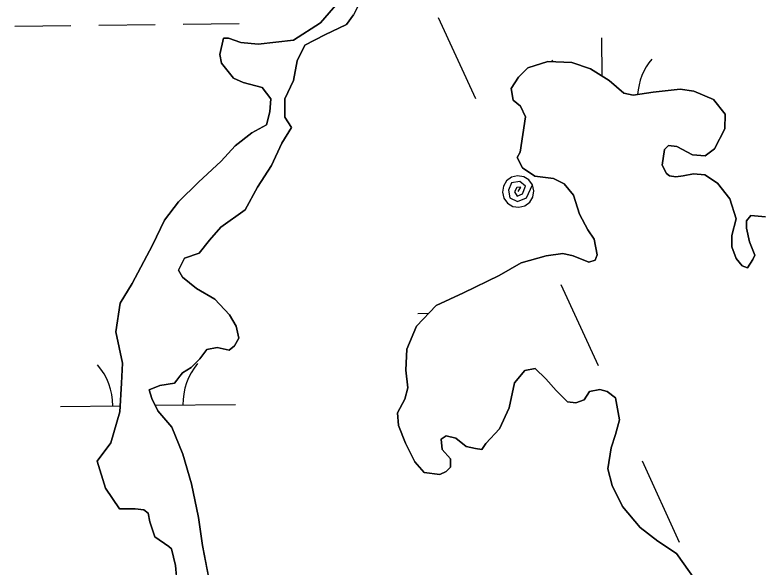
# Model space of a CAD drawing. Extents: x 3684037 to 3722149, y 433263 to 459021.
# Drawn here: x 3718036.4 to 3718461.8, y 448690.3 to 449005.5 of the extents above; entities that cross this region are included whole.
import ezdxf

# ---------------------------------------------------------------- set-up
doc = ezdxf.new("R2010")
doc.units = 0
for name, color, linetype in [('V-TOPO-SHOR', 7, 'Continuous'), ('V-UTIL-LINE', 7, 'Continuous'), ('V-WETL-SWMP', 7, 'Continuous')]:
    doc.layers.add(name, color=color, linetype=linetype)

msp = doc.modelspace()

# ---------------------------------------------------------------- linework, layer by layer
at = {"layer": 'V-TOPO-SHOR'}
for points in [[(3718129.61, 448674.92), (3718128.18, 448691.27), (3718125.73, 448700.68), (3718124.25, 448702.17), (3718116.34, 448707.65), (3718113.4, 448716.08), (3718112.43, 448721.03), (3718109.96, 448723.02), (3718105, 448723.53), (3718096.09, 448723.56), (3718088.21, 448735.47), (3718083.31, 448750.84), (3718091.26, 448761.21), (3718096.27, 448779.03), (3718097.32, 448795.36), (3718097.85, 448806.75), (3718093.95, 448824.59), (3718096.48, 448840.93), (3718103.45, 448852.29), (3718114.91, 448874.05), (3718121.89, 448888.38), (3718129.85, 448898.76), (3718141.28, 448910.11), (3718154.19, 448921.95), (3718162.14, 448930.84), (3718171.58, 448938.24), (3718180.01, 448942.67), (3718182.01, 448950.09), (3718182.54, 448957.52), (3718177.6, 448963.97), (3718166.72, 448966.98), (3718161.28, 448969.47), (3718154.38, 448977.91), (3718153.4, 448982.87), (3718155.41, 448992.27), (3718158.38, 448992.26), (3718165.31, 448989.76), (3718175.21, 448988.74), (3718195.52, 448991.15), (3718210.9, 449001), (3718220.85, 449012.36)], [(3718232.73, 449011.43), (3718229.74, 449005.49), (3718225.76, 449000.06), (3718213.36, 448994.16), (3718201.95, 448988.25), (3718197.46, 448979.35), (3718195.44, 448967.97), (3718190.46, 448957.59), (3718190.42, 448947.19), (3718194.37, 448941.23), (3718188.89, 448932.34), (3718182.9, 448919.48), (3718174.94, 448907.13), (3718167.96, 448894.27), (3718154.06, 448884.42), (3718147.6, 448877.01), (3718141.64, 448869.6), (3718133.21, 448866.66), (3718129.72, 448859.73), (3718132.18, 448855.77), (3718140.09, 448849.3), (3718150.46, 448843.32), (3718158.85, 448834.38), (3718162.79, 448827.93), (3718164.26, 448820.99), (3718161.77, 448816.54), (3718158.79, 448814.08), (3718151.86, 448815.59), (3718145.91, 448814.62), (3718141.93, 448809.18), (3718136.96, 448804.25), (3718132, 448801.29), (3718130.51, 448799.32), (3718127.53, 448795.36), (3718119.1, 448793.91), (3718113.15, 448791.45), (3718114.62, 448786.49), (3718118.07, 448779.55), (3718125.96, 448770.11), (3718132.35, 448754.74), (3718137.24, 448737.89), (3718141.14, 448718.56), (3718143.56, 448702.71), (3718147.95, 448679.91)], [(3718424.81, 448683.1), (3718414.14, 448698.03), (3718403.44, 448705.22), (3718393.34, 448713), (3718383.25, 448724.94), (3718377.33, 448736.88), (3718374.98, 448746.42), (3718376.8, 448758.33), (3718379.21, 448766.07), (3718381.62, 448774.4), (3718379.28, 448786.92), (3718374.53, 448790.51), (3718370.36, 448791.71), (3718364.4, 448790.54), (3718361.41, 448785.79), (3718356.63, 448784.01), (3718351.87, 448784.62), (3718345.34, 448791.2), (3718339.4, 448797.77), (3718333.46, 448803.75), (3718327.5, 448802.58), (3718321.52, 448795.45), (3718318.49, 448781.16), (3718313.09, 448769.26), (3718305.32, 448760.95), (3718302.92, 448757.38), (3718299.35, 448757.99), (3718294, 448759.2), (3718288.05, 448763.98), (3718282.69, 448765.19), (3718279.71, 448763.41), (3718280.29, 448757.45), (3718285.03, 448752.08), (3718285.02, 448747.31), (3718282.63, 448744.93), (3718279.05, 448743.16), (3718270.11, 448744.38), (3718264.77, 448750.35), (3718259.45, 448761.1), (3718255.31, 448771.24), (3718254.73, 448778.39), (3718258.93, 448786.12), (3718260.74, 448792.67), (3718259.58, 448802.8), (3718260.22, 448814.72), (3718265.62, 448827.8), (3718276.98, 448839.68), (3718292.49, 448846.78), (3718312.78, 448856.84), (3718325.32, 448863.95), (3718339.63, 448868.07), (3718349.17, 448869.23), (3718355.12, 448868.02), (3718364.05, 448864.42), (3718367.62, 448865.6), (3718368.83, 448868.57), (3718367.07, 448877.52), (3718363.51, 448882.89), (3718358.77, 448891.84), (3718355.23, 448902.58), (3718349.89, 448909.15), (3718343.95, 448912.15), (3718333.23, 448913.37), (3718326.09, 448918.16), (3718323.13, 448924.13), (3718324.93, 448927.1), (3718327.98, 448947.35), (3718325.02, 448953.32), (3718320.86, 448956.91), (3718319.69, 448963.46), (3718323.88, 448970), (3718329.26, 448975.35), (3718340.59, 448978.89), (3718354.29, 448978.24), (3718365, 448974.64), (3718375.71, 448968.04), (3718384.02, 448960.87), (3718389.38, 448959.66), (3718400.71, 448961.41), (3718416.2, 448963.15), (3718423.95, 448961.93), (3718435.25, 448957.13), (3718441.77, 448948.76), (3718441.75, 448940.42), (3718435.75, 448929.12), (3718430.38, 448924.97), (3718423.23, 448925.59), (3718414.31, 448930.39)], [(3718414.31, 448930.39), (3718409.54, 448931), (3718407.15, 448928.62), (3718405.93, 448919.69), (3718408.3, 448914.91), (3718410.08, 448913.72), (3718413.66, 448913.11), (3718417.83, 448913.69), (3718423.79, 448914.86), (3718430.34, 448914.25), (3718437.48, 448909.46), (3718444.6, 448900.5), (3718448.13, 448889.17), (3718445.72, 448879.64), (3718445.7, 448873.09), (3718448.06, 448866.53), (3718451.62, 448862.34), (3718454.59, 448861.14), (3718457.59, 448865.9), (3718458.79, 448868.28), (3718455.83, 448876.03), (3718454.07, 448883.79), (3718454.08, 448887.95), (3718456.48, 448890.93), (3718464.82, 448890.3)]]:
    msp.add_lwpolyline(points, dxfattribs=at)
at = {"layer": 'V-UTIL-LINE'}
for points in [[(3718278.07, 449004.01), (3718299.33, 448957.74)], [(3718323.72, 448904.67), (3718325.19, 448907.15), (3718322.87, 448906.97), (3718321.53, 448904.57), (3718323.04, 448902.06), (3718326.19, 448903.33), (3718327.93, 448907.69), (3718324.69, 448910.47), (3718319.89, 448909.69), (3718318.09, 448905.48), (3718319.03, 448901.11), (3718323.37, 448899.01), (3718328.5, 448901.02), (3718331.9, 448908.43), (3718329.84, 448911.27), (3718326.85, 448913.11), (3718323.38, 448913.66), (3718319.96, 448912.85), (3718317.12, 448910.79), (3718315.28, 448907.8), (3718314.73, 448904.33), (3718315.55, 448900.91), (3718317.61, 448898.07), (3718320.6, 448896.23), (3718324.07, 448895.68), (3718327.48, 448896.49), (3718330.33, 448898.55), (3718332.16, 448901.55), (3718332.72, 448905.01), (3718331.9, 448908.43)], [(3718348.11, 448851.6), (3718369.38, 448805.34)], [(3718394.39, 448750.91), (3718415.66, 448704.64)]]:
    msp.add_lwpolyline(points, dxfattribs=at)
at = {"layer": 'V-WETL-SWMP'}
for p, q in [((3718220.85, 449012.36), (3718210.9, 449001)), ((3718225.76, 449000.06), (3718229.74, 449005.49)), ((3718036.42, 448999.01), (3718068.42, 448999.38)), ((3718084.42, 448999.57), (3718116.42, 448999.94)), ((3718132.42, 449000.12), (3718164.42, 449000.5)), ((3718210.9, 449001), (3718195.52, 448991.15)), ((3718213.36, 448994.16), (3718225.76, 449000.06)), ((3718155.41, 448992.27), (3718153.4, 448982.87)), ((3718158.38, 448992.26), (3718155.41, 448992.27)), ((3718165.31, 448989.76), (3718158.38, 448992.26)), ((3718195.52, 448991.15), (3718175.21, 448988.74)), ((3718201.95, 448988.25), (3718213.36, 448994.16)), ((3718371.62, 448970.56), (3718371.37, 448992.47)), ((3718175.21, 448988.74), (3718165.31, 448989.76)), ((3718197.46, 448979.35), (3718201.95, 448988.25)), ((3718153.4, 448982.87), (3718154.37, 448977.91)), ((3718154.37, 448977.91), (3718161.28, 448969.47)), ((3718195.44, 448967.97), (3718197.46, 448979.35)), ((3718340.59, 448978.89), (3718329.26, 448975.35)), ((3718354.29, 448978.24), (3718340.59, 448978.89)), ((3718365, 448974.64), (3718354.29, 448978.24)), ((3718329.26, 448975.35), (3718323.88, 448970)), ((3718375.71, 448968.05), (3718365, 448974.64)), ((3718161.28, 448969.47), (3718166.72, 448966.98)), ((3718323.88, 448970), (3718319.69, 448963.46)), ((3718166.72, 448966.98), (3718177.6, 448963.97)), ((3718190.46, 448957.59), (3718195.44, 448967.97)), ((3718384.02, 448960.87), (3718375.71, 448968.05)), ((3718177.6, 448963.97), (3718182.53, 448957.52)), ((3718319.69, 448963.46), (3718320.86, 448956.91)), ((3718389.38, 448959.66), (3718384.02, 448960.87)), ((3718400.71, 448961.41), (3718389.38, 448959.66)), ((3718416.2, 448963.15), (3718400.71, 448961.41)), ((3718423.94, 448961.93), (3718416.2, 448963.15)), ((3718435.25, 448957.13), (3718423.94, 448961.93)), ((3718182.53, 448957.52), (3718182.01, 448950.09)), ((3718190.42, 448947.19), (3718190.46, 448957.59)), ((3718320.86, 448956.91), (3718325.02, 448953.32)), ((3718441.77, 448948.76), (3718435.25, 448957.13)), ((3718321.79, 448955.89), (3718322.03, 448955.9)), ((3718325.02, 448953.32), (3718327.98, 448947.35)), ((3718182.01, 448950.09), (3718180.01, 448942.67)), ((3718441.75, 448940.42), (3718441.77, 448948.76)), ((3718194.37, 448941.23), (3718190.42, 448947.19)), ((3718327.98, 448947.35), (3718324.93, 448927.1)), ((3718180.01, 448942.67), (3718171.58, 448938.24)), ((3718188.89, 448932.34), (3718194.37, 448941.23)), ((3718435.75, 448929.12), (3718441.75, 448940.42)), ((3718171.58, 448938.24), (3718162.14, 448930.84)), ((3718162.14, 448930.84), (3718154.19, 448921.95)), ((3718182.9, 448919.48), (3718188.89, 448932.34)), ((3718407.15, 448928.62), (3718409.54, 448931)), ((3718409.54, 448931), (3718414.31, 448930.39)), ((3718324.93, 448927.1), (3718323.13, 448924.13)), ((3718405.93, 448919.69), (3718407.15, 448928.62)), ((3718414.31, 448930.39), (3718423.23, 448925.59)), ((3718430.38, 448924.97), (3718435.75, 448929.12)), ((3718323.13, 448924.13), (3718326.09, 448918.16)), ((3718423.23, 448925.59), (3718430.38, 448924.97)), ((3718154.19, 448921.95), (3718141.28, 448910.11)), ((3718174.94, 448907.13), (3718182.9, 448919.48)), ((3718326.09, 448918.16), (3718333.23, 448913.37)), ((3718408.3, 448914.92), (3718405.93, 448919.69)), ((3718410.08, 448913.72), (3718408.3, 448914.92)), ((3718423.79, 448914.86), (3718417.83, 448913.69)), ((3718430.34, 448914.25), (3718423.79, 448914.86)), ((3718437.48, 448909.46), (3718430.34, 448914.25)), ((3718141.28, 448910.11), (3718129.85, 448898.76)), ((3718333.23, 448913.37), (3718343.95, 448912.15)), ((3718343.95, 448912.15), (3718349.89, 448909.15)), ((3718413.66, 448913.11), (3718410.08, 448913.72)), ((3718417.83, 448913.69), (3718413.66, 448913.11)), ((3718167.96, 448894.27), (3718174.94, 448907.13)), ((3718349.89, 448909.15), (3718355.23, 448902.58)), ((3718444.6, 448900.5), (3718437.48, 448909.46)), ((3718355.23, 448902.58), (3718358.77, 448891.84)), ((3718129.85, 448898.76), (3718121.89, 448888.38)), ((3718448.13, 448889.17), (3718444.6, 448900.5)), ((3718154.07, 448884.42), (3718167.96, 448894.27)), ((3718121.89, 448888.38), (3718114.91, 448874.05)), ((3718358.77, 448891.84), (3718363.51, 448882.89)), ((3718445.72, 448879.64), (3718448.13, 448889.17)), ((3718456.48, 448890.93), (3718454.09, 448887.95)), ((3718464.82, 448890.3), (3718456.48, 448890.93)), ((3718147.6, 448877.01), (3718154.07, 448884.42)), ((3718454.09, 448887.95), (3718454.07, 448883.78)), ((3718363.51, 448882.89), (3718367.07, 448877.52)), ((3718454.07, 448883.78), (3718455.83, 448876.03)), ((3718141.64, 448869.6), (3718147.6, 448877.01)), ((3718367.07, 448877.52), (3718368.83, 448868.57)), ((3718445.7, 448873.09), (3718445.72, 448879.64)), ((3718455.83, 448876.03), (3718458.79, 448868.28)), ((3718114.91, 448874.05), (3718103.45, 448852.29)), ((3718448.06, 448866.53), (3718445.7, 448873.09)), ((3718133.21, 448866.66), (3718141.64, 448869.6)), ((3718339.63, 448868.07), (3718325.32, 448863.95)), ((3718349.17, 448869.23), (3718339.63, 448868.07)), ((3718355.12, 448868.02), (3718349.17, 448869.23)), ((3718364.05, 448864.42), (3718355.12, 448868.02)), ((3718368.83, 448868.57), (3718367.62, 448865.6)), ((3718458.79, 448868.28), (3718457.59, 448865.9)), ((3718129.72, 448859.73), (3718133.21, 448866.66)), ((3718325.32, 448863.95), (3718312.78, 448856.84)), ((3718367.62, 448865.6), (3718364.05, 448864.42)), ((3718451.62, 448862.34), (3718448.06, 448866.53)), ((3718457.59, 448865.9), (3718454.59, 448861.14)), ((3718132.18, 448855.77), (3718129.72, 448859.73)), ((3718454.59, 448861.14), (3718451.62, 448862.34)), ((3718140.09, 448849.3), (3718132.18, 448855.77)), ((3718312.78, 448856.84), (3718292.49, 448846.78)), ((3718103.45, 448852.29), (3718096.48, 448840.93)), ((3718150.46, 448843.32), (3718140.09, 448849.3)), ((3718292.49, 448846.78), (3718276.98, 448839.68)), ((3718158.85, 448834.38), (3718150.46, 448843.32)), ((3718096.48, 448840.93), (3718093.95, 448824.59)), ((3718276.98, 448839.68), (3718265.62, 448827.8)), ((3718162.79, 448827.93), (3718158.85, 448834.38)), ((3718266.35, 448835.17), (3718272.74, 448835.24)), ((3718093.95, 448824.59), (3718097.85, 448806.75)), ((3718164.26, 448820.99), (3718162.79, 448827.93)), ((3718265.62, 448827.8), (3718260.22, 448814.72)), ((3718161.77, 448816.54), (3718164.26, 448820.99)), ((3718158.79, 448814.08), (3718161.77, 448816.54)), ((3718141.93, 448809.18), (3718145.91, 448814.62)), ((3718145.91, 448814.62), (3718151.86, 448815.59)), ((3718151.86, 448815.59), (3718158.79, 448814.08)), ((3718260.22, 448814.72), (3718259.58, 448802.8)), ((3718136.96, 448804.25), (3718141.93, 448809.18)), ((3718097.85, 448806.75), (3718097.32, 448795.36)), ((3718132, 448801.29), (3718136.96, 448804.25)), ((3718327.5, 448802.58), (3718333.46, 448803.75)), ((3718333.46, 448803.75), (3718339.4, 448797.77)), ((3718127.53, 448795.36), (3718132, 448801.29)), ((3718259.58, 448802.8), (3718260.74, 448792.67)), ((3718321.52, 448795.45), (3718327.5, 448802.58)), ((3718097.32, 448795.36), (3718096.27, 448779.03)), ((3718119.1, 448793.91), (3718127.53, 448795.36)), ((3718318.49, 448781.16), (3718321.52, 448795.45)), ((3718339.4, 448797.77), (3718345.34, 448791.2)), ((3718113.15, 448791.45), (3718119.1, 448793.91)), ((3718114.62, 448786.49), (3718113.15, 448791.45)), ((3718260.74, 448792.67), (3718258.93, 448786.12)), ((3718345.34, 448791.2), (3718351.87, 448784.62)), ((3718361.4, 448785.79), (3718364.4, 448790.54)), ((3718364.4, 448790.54), (3718370.36, 448791.71)), ((3718370.36, 448791.71), (3718374.53, 448790.51)), ((3718374.53, 448790.51), (3718379.28, 448786.92)), ((3718118.07, 448779.55), (3718114.62, 448786.49)), ((3718379.28, 448786.92), (3718381.62, 448774.4)), ((3718062.36, 448782.05), (3718096.49, 448782.45)), ((3718116.51, 448782.68), (3718162.35, 448783.21)), ((3718258.93, 448786.12), (3718254.73, 448778.39)), ((3718351.87, 448784.62), (3718356.63, 448784.01)), ((3718356.63, 448784.01), (3718361.4, 448785.79)), ((3718096.27, 448779.03), (3718091.26, 448761.21)), ((3718125.96, 448770.11), (3718118.07, 448779.55)), ((3718254.73, 448778.39), (3718255.31, 448771.24)), ((3718313.09, 448769.26), (3718318.49, 448781.16)), ((3718381.62, 448774.4), (3718379.21, 448766.07)), ((3718132.35, 448754.74), (3718125.96, 448770.11)), ((3718255.31, 448771.24), (3718259.45, 448761.1)), ((3718305.32, 448760.95), (3718313.09, 448769.26)), ((3718279.71, 448763.41), (3718282.69, 448765.19)), ((3718282.69, 448765.19), (3718288.05, 448763.98)), ((3718379.21, 448766.07), (3718376.8, 448758.33)), ((3718091.26, 448761.21), (3718083.31, 448750.84)), ((3718259.45, 448761.1), (3718264.77, 448750.36)), ((3718280.29, 448757.45), (3718279.71, 448763.41)), ((3718288.05, 448763.98), (3718293.99, 448759.2)), ((3718302.92, 448757.38), (3718305.32, 448760.95)), ((3718285.03, 448752.08), (3718280.29, 448757.45)), ((3718293.99, 448759.2), (3718299.35, 448757.99)), ((3718299.35, 448757.99), (3718302.92, 448757.38)), ((3718376.8, 448758.33), (3718374.98, 448746.42)), ((3718137.24, 448737.89), (3718132.35, 448754.74)), ((3718083.31, 448750.84), (3718088.21, 448735.47)), ((3718264.77, 448750.36), (3718270.11, 448744.38)), ((3718285.02, 448747.31), (3718285.03, 448752.08)), ((3718270.11, 448744.38), (3718279.05, 448743.16)), ((3718279.05, 448743.16), (3718282.63, 448744.94)), ((3718282.63, 448744.94), (3718285.02, 448747.31)), ((3718374.98, 448746.42), (3718377.33, 448736.88)), ((3718088.21, 448735.47), (3718096.09, 448723.56)), ((3718141.14, 448718.56), (3718137.24, 448737.89)), ((3718377.33, 448736.88), (3718383.25, 448724.94)), ((3718096.09, 448723.56), (3718105.01, 448723.53)), ((3718105.01, 448723.53), (3718109.96, 448723.02)), ((3718109.96, 448723.02), (3718112.43, 448721.03)), ((3718383.25, 448724.94), (3718393.34, 448713)), ((3718112.43, 448721.03), (3718113.4, 448716.08)), ((3718143.56, 448702.71), (3718141.14, 448718.56)), ((3718113.4, 448716.08), (3718116.34, 448707.65)), ((3718393.34, 448713), (3718403.44, 448705.22)), ((3718116.34, 448707.65), (3718124.25, 448702.18)), ((3718124.25, 448702.18), (3718125.73, 448700.68)), ((3718147.95, 448679.91), (3718143.56, 448702.71)), ((3718403.44, 448705.22), (3718414.14, 448698.03)), ((3718125.73, 448700.68), (3718128.18, 448691.27)), ((3718414.14, 448698.03), (3718424.81, 448683.1)), ((3718128.18, 448691.27), (3718129.61, 448674.92))]:
    msp.add_line(p, q, dxfattribs=at)
for centre, start, end in [((3718316.54, 448956.31), 39.5239, 41.4385), ((3718427.02, 448957.59), 139.8949, 176.0158), ((3718057.11, 448782.47), 359.8949, 41.4385), ((3718167.59, 448783.75), 139.8949, 181.4385)]:
    msp.add_arc(centre, 35.25, start, end, dxfattribs=at)

doc.saveas('drawing.dxf')
